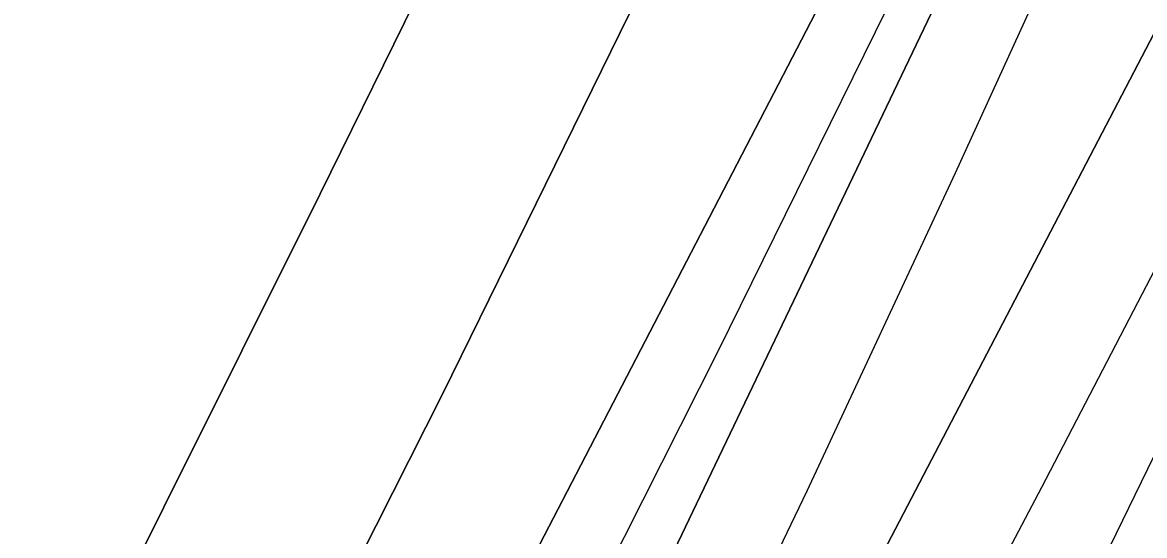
# Model space of a CAD drawing. Extents: x 3297735 to 3335592, y 670436 to 695807.
# Drawn here: x 3322478.2 to 3322754.5, y 693618.8 to 693745.3 of the extents above; entities that cross this region are included whole.
import ezdxf

# ---------------------------------------------------------------- set-up
doc = ezdxf.new("R2010")
doc.units = 0
for name, color, linetype in [('V-RIVR-EDGE', 7, 'Continuous'), ('V-TOPO-DPTH', 7, 'Continuous'), ('V-TOPO-MINR', 7, 'Continuous'), ('V-TOPO-WATR', 7, 'Continuous')]:
    doc.layers.add(name, color=color, linetype=linetype)

msp = doc.modelspace()

# ---------------------------------------------------------------- linework, layer by layer
at = {"layer": 'V-RIVR-EDGE'}
msp.add_spline([(3319721.91, 688607.25), (3319733.2, 688627.78), (3319739.82, 688637.46), (3319746.04, 688644.42), (3319750.72, 688655.27), (3319752.28, 688659.14), (3319762.01, 688671.92), (3319781.47, 688699.79), (3319792.76, 688716.44), (3319801.32, 688726.89), (3319810.26, 688738.11), (3319819.98, 688747.01), (3319825.43, 688754.75), (3319830.49, 688762.88), (3319835.55, 688770.63), (3319840.23, 688780.31), (3319844.52, 688791.16), (3319846.86, 688795.42), (3319851.13, 688797.35), (3319854.24, 688799.66), (3319861.24, 688808.95), (3319869.41, 688820.96), (3319874.87, 688831.03), (3319884.99, 688845.35), (3319893.93, 688856.57), (3319900.54, 688860.82), (3319908.31, 688869.72), (3319918.43, 688881.33), (3319923.49, 688889.46), (3319928.16, 688897.21), (3319932.06, 688904.95), (3319939.44, 688912.69), (3319951.5, 688924.3), (3319955, 688930.88), (3319970.57, 688952.17), (3319976.4, 688958.36), (3319980.68, 688966.5), (3319987.3, 688976.95), (3319991.2, 688986.25), (3319997.81, 688992.82), (3320004.81, 689000.56), (3320006.38, 689006.76), (3320010.27, 689012.96), (3320018.06, 689024.96), (3320025.07, 689035.8), (3320031.68, 689044.71), (3320039.46, 689054.38), (3320044.52, 689060.57), (3320057.73, 689071.4), (3320064.34, 689077.2), (3320070.17, 689082.23), (3320074.45, 689090.36), (3320085.73, 689104.68), (3320093.52, 689116.3), (3320109.84, 689130.22), (3320125, 689144.14), (3320145.59, 689159.99), (3320166.96, 689177), (3320184.06, 689191.31), (3320194.55, 689197.87), (3320205.42, 689204.44), (3320211.64, 689209.85), (3320219.42, 689219.53), (3320234.59, 689238.11), (3320241.98, 689244.68), (3320253.64, 689257.45), (3320273.09, 689279.5), (3320283.99, 689297.32), (3320297.61, 689318.61), (3320312.03, 689344.56), (3320320.21, 689360.83), (3320328.41, 689380.97), (3320333.48, 689394.53), (3320349.85, 689425.9), (3320363.1, 689453.41), (3320368.17, 689465.42), (3320370.9, 689469.67), (3320379.06, 689477.41), (3320388.4, 689489.8), (3320394.62, 689499.09), (3320395.41, 689505.29), (3320397.76, 689513.82), (3320403.21, 689520.78), (3320409.04, 689527.75), (3320417.6, 689536.65), (3320423.43, 689544.39), (3320428.49, 689552.52), (3320431.24, 689564.54), (3320432.02, 689568.03), (3320442.14, 689581.19), (3320451.87, 689595.12), (3320462.77, 689612.93), (3320469.38, 689621.06), (3320477.55, 689631.51), (3320493.51, 689653.19), (3320500.9, 689665.19), (3320506.36, 689674.1), (3320514.54, 689688.82), (3320523.5, 689705.47), (3320534.4, 689723.28), (3320539.06, 689727.15), (3320544.9, 689735.28), (3320551.13, 689744.18), (3320556.58, 689752.7), (3320560.87, 689764.32), (3320568.26, 689774), (3320574.5, 689785.23), (3320578.79, 689794.53), (3320583.07, 689802.27), (3320590.86, 689815.83), (3320602.92, 689833.25), (3320613.43, 689849.12), (3320622.79, 689866.94), (3320636.42, 689890.17), (3320646.93, 689907.21), (3320658.22, 689926.96), (3320664.85, 689940.13), (3320664.87, 689948.66), (3320667.22, 689956.02), (3320676.55, 689968.02), (3320685.11, 689978.08), (3320691.73, 689991.25), (3320701.47, 690006.35), (3320706.14, 690016.04), (3320709.66, 690026.11), (3320715.89, 690035.79), (3320728.33, 690049.33), (3320741.18, 690068.69), (3320754.02, 690086.5), (3320761.81, 690100.44), (3320770.77, 690116.32), (3320777.39, 690127.16), (3320786.73, 690139.93), (3320794.89, 690149.22), (3320800.73, 690155.41), (3320806.18, 690166.26), (3320810.47, 690174), (3320820.98, 690192.59), (3320823.74, 690207.71), (3320829.97, 690218.16), (3320840.87, 690235.59), (3320854.1, 690256.5), (3320864.22, 690271.59), (3320869.28, 690277.01), (3320870.45, 690281.27), (3320876.68, 690289.4), (3320887.57, 690302.95), (3320901.57, 690319.98), (3320912.08, 690333.52), (3320919.47, 690342.43), (3320924.52, 690348.23), (3320932.3, 690356.35), (3320941.26, 690371.46), (3320956.44, 690393.91), (3320969.67, 690415.21), (3320973.57, 690422.57), (3320982.13, 690434.96), (3320987.2, 690444.64), (3320994.21, 690457.03), (3321000.83, 690467.87), (3321008.23, 690481.04), (3321017.97, 690500.02), (3321024.59, 690511.64), (3321030.43, 690518.6), (3321035.5, 690530.22), (3321040.94, 690537.19), (3321055.35, 690559.26), (3321068.58, 690577.84), (3321078.31, 690594.1), (3321086.87, 690605.72), (3321095.82, 690616.94), (3321102.82, 690625.84), (3321107.51, 690637.85), (3321113.34, 690645.6), (3321117.63, 690655.67), (3321123.87, 690670), (3321130.5, 690682.39), (3321142.57, 690701.37), (3321156.19, 690722.28), (3321168.65, 690743.19), (3321171.38, 690749.38), (3321176.05, 690754.41), (3321177.22, 690758.29), (3321181.12, 690767.2), (3321185.79, 690774.17), (3321192.03, 690789.28), (3321204.89, 690814.45), (3321214.25, 690834.98), (3321218.93, 690845.83), (3321223.61, 690855.12), (3321229.85, 690869.85), (3321238.03, 690883.79), (3321242.33, 690899.29), (3321247.41, 690912.46), (3321254.43, 690927.96), (3321263, 690946.55), (3321269.64, 690962.82), (3321273.93, 690973.67), (3321278.23, 690986.07), (3321286.44, 691015.52), (3321288.78, 691021.72), (3321293.84, 691028.3), (3321297.35, 691034.5), (3321303.19, 691045.34), (3321306.32, 691054.64), (3321308.29, 691066.66), (3321310.63, 691073.63), (3321314.52, 691079.44), (3321318.04, 691090.29), (3321320.01, 691103.08), (3321324.31, 691115.87), (3321326.26, 691120.13), (3321332.09, 691125.16), (3321336.76, 691133.68), (3321337.17, 691140.65), (3321337.18, 691146.47), (3321338.37, 691158.49), (3321341.12, 691172.44), (3321349.71, 691192.98), (3321372.69, 691236.35), (3321389.06, 691268.5), (3321398.41, 691284.38), (3321404.65, 691298.32), (3321407.38, 691307.24), (3321407.39, 691310.73), (3321407.79, 691316.15), (3321414.41, 691325.06), (3321416.76, 691334.75), (3321417.94, 691344.05), (3321422.24, 691356.06), (3321434.34, 691385.89), (3321448.39, 691422.7), (3321456.19, 691442.46), (3321462.05, 691458.34), (3321462.85, 691466.87), (3321467.91, 691477.72), (3321474.92, 691488.17), (3321481.15, 691497.85), (3321481.54, 691500.57), (3321489.74, 691519.94), (3321499.87, 691542.02), (3321510.79, 691564.87), (3321521.69, 691581.91), (3321529.1, 691598.18), (3321538.84, 691619.09), (3321550.12, 691632.64), (3321559.06, 691640.76), (3321566.84, 691650.44), (3321566.47, 691655.48), (3321567.25, 691659.74), (3321572.7, 691664.77), (3321581.26, 691676.38), (3321584.38, 691684.91), (3321587.11, 691693.43), (3321593.35, 691706.6), (3321601.92, 691721.7), (3321610.87, 691733.32), (3321617.87, 691739.5), (3321620.99, 691748.8), (3321624.5, 691755), (3321632.28, 691766.23), (3321637.34, 691773.97), (3321638.14, 691784.44), (3321641.66, 691795.29), (3321645.96, 691809.63), (3321651.03, 691820.47), (3321653.37, 691824.35), (3321658.42, 691828.99), (3321665.02, 691832.07), (3321673.18, 691838.64), (3321680.2, 691853.75), (3321683.72, 691866.15), (3321687.24, 691878.94), (3321691.93, 691892.5), (3321697.77, 691904.12), (3321704.38, 691909.54), (3321711, 691920.77), (3321724.23, 691939.74), (3321729.68, 691949.8), (3321733.59, 691959.49), (3321746.04, 691978.85), (3321765.1, 692000.13), (3321767.83, 692005.55), (3321769.01, 692012.53), (3321772.52, 692019.89), (3321782.64, 692034.6), (3321793.52, 692045.43), (3321802.86, 692057.43), (3321811.04, 692071.76), (3321820.77, 692085.31), (3321837.5, 692109.31), (3321852.67, 692125.56), (3321856.95, 692134.47), (3321865.51, 692146.08), (3321874.07, 692158.09), (3321882.62, 692162.33), (3321885.73, 692165.42), (3321887.31, 692179.77), (3321889.66, 692189.46), (3321896.67, 692199.14), (3321906.39, 692208.81), (3321914.56, 692218.87), (3321921.95, 692230.87), (3321931.31, 692249.47), (3321940.25, 692259.91), (3321951.52, 692266.48), (3321951.14, 692271.52), (3321953.48, 692276.17), (3321960.48, 692283.13), (3321960.49, 692288.17), (3321960.5, 692292.05), (3321966.73, 692300.96), (3321976.84, 692312.95), (3321985.4, 692326.12), (3321999.02, 692342.37), (3322004.07, 692347.79), (3322006.8, 692355.15), (3322018.86, 692369.86), (3322032.48, 692387.27), (3322035.98, 692394.25), (3322046.88, 692410.89), (3322053.89, 692419.41), (3322062.45, 692431.8), (3322080.36, 692459.29), (3322099.43, 692486.77), (3322109.15, 692500.71), (3322113.45, 692513.5), (3322120.08, 692527.44), (3322124.37, 692536.35), (3322130.59, 692544.09), (3322144.19, 692555.69), (3322154.3, 692563.42), (3322157.8, 692568.07), (3322157.81, 692573.5), (3322158.99, 692580.09), (3322165.23, 692595.2), (3322169.9, 692601), (3322176.9, 692609.9), (3322181.58, 692618.04), (3322185.48, 692627.33), (3322187.82, 692635.08), (3322190.16, 692638.96), (3322199.11, 692652.12), (3322206.11, 692660.24), (3322215.05, 692669.14), (3322221.67, 692679.21), (3322228.68, 692689.66), (3322230.65, 692701.29), (3322234.15, 692707.1), (3322239.98, 692713.68), (3322240.78, 692721.82), (3322246.62, 692732.28), (3322257.13, 692747.76), (3322269.19, 692761.31), (3322281.64, 692779.5), (3322287.08, 692784.53), (3322289.82, 692793.44), (3322298.4, 692811.26), (3322311.23, 692827.9), (3322325.25, 692849.2), (3322340.82, 692872.04), (3322357.55, 692894.49), (3322366.5, 692909.98), (3322374.67, 692919.27), (3322378.18, 692925.85), (3322378.19, 692932.44), (3322378.2, 692936.32), (3322380.16, 692941.75), (3322387.16, 692950.65), (3322397.3, 692972.73), (3322404.3, 692982.41), (3322407.81, 692990.54), (3322418.32, 693006.42), (3322430.38, 693021.51), (3322439.35, 693040.49), (3322447.92, 693056.37), (3322451.06, 693071.49), (3322451.87, 693088.16), (3322455.41, 693108.32), (3322461.66, 693123.43), (3322462.07, 693131.96), (3322461.33, 693147.08), (3322471.06, 693161.02), (3322480.02, 693177.67), (3322484.71, 693192.01), (3322487.85, 693207.9), (3322490.57, 693210.61), (3322500.3, 693224.93), (3322521.3, 693248.15), (3322539.95, 693264), (3322547.34, 693272.91), (3322550.08, 693282.59), (3322550.88, 693291.9), (3322552.45, 693297.71), (3322564.89, 693311.64), (3322570.72, 693318.61), (3322576.95, 693326.74), (3322580.47, 693340.69), (3322590.2, 693351.91), (3322600.3, 693359.25), (3322603.79, 693359.25), (3322609.2, 693353.42), (3322618.52, 693357.27), (3322625.13, 693363.85), (3322634.47, 693378.56), (3322653.93, 693404.88), (3322678.44, 693438.95), (3322692.84, 693458.69), (3322701, 693465.26), (3322708.76, 693467.96), (3322714.21, 693474.54), (3322719.66, 693481.51), (3322729.79, 693501.26), (3322740.68, 693515.19), (3322746.53, 693526.81), (3322752.77, 693541.92), (3322764.43, 693554.69), (3322769.49, 693562.82), (3322774.19, 693578.71), (3322781.2, 693591.1), (3322787.42, 693598.84), (3322795.21, 693610.46), (3322799.12, 693622.47), (3322801.47, 693634.49), (3322804.6, 693643.4), (3322808.49, 693648.82), (3322813.15, 693654.23), (3322817.07, 693670.51), (3322820.98, 693684.08), (3322828, 693699.57), (3322828.79, 693704.61), (3322829.58, 693711.2), (3322831.15, 693715.46), (3322838.93, 693727.85), (3322846.35, 693746.06), (3322854.15, 693763.88), (3322858.81, 693768.14), (3322865.03, 693775.88), (3322871.27, 693789.05), (3322877.11, 693797.95), (3322877.51, 693803.38), (3322881.8, 693810.74), (3322885.32, 693822.75), (3322886.52, 693837.48), (3322887.31, 693846.79), (3322888.49, 693852.22), (3322893.57, 693866.16), (3322903.7, 693885.14), (3322914.59, 693899.85), (3322916.94, 693906.83), (3322916.96, 693914.97), (3322915.81, 693921.56), (3322917, 693934.75), (3322920.53, 693950.25), (3322928.35, 693973.5), (3322938.09, 693991.7), (3322943.16, 694004.1), (3322945.88, 694005.64), (3322947.06, 694014.95), (3322947.71, 694018)], degree=3, dxfattribs=at)
at = {"layer": 'V-TOPO-DPTH'}
for points in [[(3321641.43, 692020.95), (3321943.61, 692538.68), (3321957.38, 692562.55), (3321971, 692586.5), (3321984.37, 692610.6), (3321997.59, 692634.78), (3322187.05, 692985.47), (3322215.88, 693039.4), (3322244.39, 693093.5), (3322272.43, 693147.84), (3322300.15, 693202.36), (3322341.34, 693284.26), (3322348.22, 693297.95), (3322355.11, 693311.63), (3322361.99, 693325.31), (3322368.87, 693338.99), (3322493.76, 693587.19), (3322551.49, 693703.06), (3322608.59, 693819.24), (3322664.76, 693935.88), (3322703.65, 694017.76)], [(3322703.65, 694017.76), (3322664.76, 693935.88), (3322608.59, 693819.24), (3322551.49, 693703.06), (3322493.76, 693587.19), (3322368.87, 693338.99), (3322361.99, 693325.31), (3322355.11, 693311.63), (3322348.22, 693297.95), (3322341.34, 693284.26), (3322300.15, 693202.36), (3322272.43, 693147.84), (3322244.39, 693093.5), (3322215.88, 693039.4), (3322187.05, 692985.47), (3321997.59, 692634.78), (3321984.37, 692610.6), (3321971, 692586.5), (3321957.38, 692562.55), (3321943.61, 692538.68), (3321641.43, 692020.95)], [(3321660.22, 691992.11), (3322003.56, 692551.2), (3322004.69, 692553.04), (3322006.95, 692556.73), (3322008.07, 692558.58), (3322010.1, 692561.9), (3322010.53, 692562.64), (3322010.74, 692563.02), (3322013.04, 692567.09), (3322014.39, 692569.51), (3322015.72, 692571.93), (3322017.04, 692574.36), (3322018.34, 692576.8), (3322388.02, 693276.34), (3322391.51, 693282.96), (3322394.99, 693289.59), (3322398.44, 693296.23), (3322401.89, 693302.88), (3322520.3, 693532.2), (3322581.64, 693653.66), (3322641.49, 693775.83), (3322699.12, 693899.06), (3322752.92, 694017.81), (3322809.43, 694017.86)], [(3322703.65, 694017.76), (3322752.92, 694017.81), (3322699.12, 693899.06), (3322641.49, 693775.83), (3322581.64, 693653.66), (3322520.3, 693532.2), (3322401.89, 693302.88), (3322398.44, 693296.23), (3322394.99, 693289.59), (3322391.51, 693282.96), (3322388.02, 693276.34), (3322018.34, 692576.8), (3322017.04, 692574.36), (3322015.72, 692571.93), (3322014.39, 692569.51), (3322013.04, 692567.09), (3322010.74, 692563.02), (3322010.53, 692562.64), (3322010.1, 692561.9), (3322008.07, 692558.58), (3322006.95, 692556.73), (3322004.69, 692553.04), (3322003.56, 692551.2), (3321660.22, 691992.11)], [(3321798.41, 692123.03), (3321832.83, 692178.16), (3321867.33, 692233.23), (3322027.07, 692487.63), (3322041.46, 692510.91), (3322055.63, 692534.31), (3322069.48, 692557.91), (3322083.1, 692581.63), (3322382.83, 693111.91), (3322395.96, 693135.37), (3322408.96, 693158.89), (3322421.76, 693182.53), (3322434.44, 693206.23), (3322446.99, 693230), (3322459.51, 693253.79), (3322471.97, 693277.61), (3322484.4, 693301.44), (3322498.11, 693327.8), (3322517.17, 693364.93), (3322535.99, 693402.17), (3322554.43, 693439.61), (3322572.63, 693477.17), (3322831.18, 694017.89), (3322900.35, 694017.96)], [(3322809.43, 694017.86), (3322831.18, 694017.89), (3322572.63, 693477.17), (3322554.43, 693439.61), (3322535.99, 693402.17), (3322517.17, 693364.93), (3322498.11, 693327.8), (3322484.4, 693301.44), (3322471.97, 693277.61), (3322459.51, 693253.79), (3322446.99, 693230), (3322434.44, 693206.23), (3322421.76, 693182.53), (3322408.96, 693158.89), (3322395.96, 693135.37), (3322382.83, 693111.91), (3322083.1, 692581.63), (3322069.48, 692557.91), (3322055.63, 692534.31), (3322041.46, 692510.91), (3322027.07, 692487.63), (3321867.33, 692233.23), (3321832.83, 692178.16), (3321798.41, 692123.03)], [(3321966.31, 692243.7), (3322005.88, 692305.72), (3322045.35, 692367.8), (3322105.62, 692462.83), (3322114.81, 692477.49), (3322123.89, 692492.21), (3322132.82, 692507.03), (3322141.64, 692521.92), (3322345.87, 692870.83), (3322378.49, 692927.06), (3322410.81, 692983.46), (3322442.67, 693040.11), (3322474.25, 693096.93), (3322499.67, 693143.12), (3322518.23, 693177.01), (3322536.67, 693210.96), (3322554.96, 693245), (3322573.15, 693279.09), (3322608.19, 693345.15), (3322643.46, 693412.5), (3322678.26, 693480.08), (3322712.35, 693548.03), (3322745.97, 693616.22), (3322941.47, 694018)], [(3322900.35, 694017.96), (3322504.56, 693258.89), (3322498.45, 693247.23), (3322492.3, 693235.59), (3322486.1, 693223.98), (3322479.87, 693212.39), (3322136.95, 692577.8), (3322130.58, 692566.13), (3322124.14, 692554.5), (3322117.6, 692542.93), (3322110.99, 692531.4), (3322099.41, 692511.41), (3322097.63, 692508.41), (3322096.72, 692506.93), (3322095.79, 692505.45), (3322089.9, 692496.22), (3322085.98, 692490.16), (3322082.03, 692484.12), (3322078.01, 692478.13), (3322073.96, 692472.16), (3322026.33, 692402.8), (3321998.45, 692362.15), (3321970.6, 692321.49)], [(3322900.35, 694017.96), (3322504.56, 693258.89), (3322498.45, 693247.23), (3322492.3, 693235.59), (3322486.1, 693223.98), (3322479.87, 693212.39), (3322136.95, 692577.8), (3322130.58, 692566.13), (3322124.14, 692554.5), (3322117.6, 692542.93), (3322110.99, 692531.4), (3322099.41, 692511.41), (3322097.63, 692508.41), (3322096.72, 692506.93), (3322095.79, 692505.45), (3322089.9, 692496.22), (3322085.98, 692490.16), (3322082.03, 692484.12), (3322078.01, 692478.13), (3322073.96, 692472.16), (3322026.33, 692402.8), (3321998.45, 692362.15), (3321970.6, 692321.49)], [(3321668.7, 691956.09), (3321827.73, 692215.24), (3321861.87, 692270.79), (3321896.05, 692326.31), (3321930.3, 692381.8), (3321964.6, 692437.25), (3322018.61, 692524.49), (3322025.86, 692536.35), (3322033.01, 692548.27), (3322040.01, 692560.27), (3322046.91, 692572.34), (3322121.84, 692705.17), (3322165.81, 692783.87), (3322209.33, 692862.81), (3322252.2, 692942.11), (3322294.63, 693021.65), (3322402.84, 693226.57), (3322414.79, 693249.27), (3322426.71, 693271.99), (3322438.58, 693294.73), (3322450.41, 693317.5), (3322686.95, 693773.81)], [(3322686.95, 693773.81), (3322450.41, 693317.5), (3322438.58, 693294.73), (3322426.71, 693271.99), (3322414.79, 693249.27), (3322402.84, 693226.57), (3322294.63, 693021.65), (3322252.2, 692942.11), (3322209.33, 692862.81), (3322165.81, 692783.87), (3322121.84, 692705.17), (3322046.91, 692572.34), (3322040.01, 692560.27), (3322033.01, 692548.27), (3322025.86, 692536.35), (3322018.61, 692524.49), (3321964.6, 692437.25), (3321930.3, 692381.8), (3321896.05, 692326.31), (3321861.87, 692270.79), (3321827.73, 692215.24), (3321668.7, 691956.09)]]:
    msp.add_lwpolyline(points, dxfattribs=at)
at = {"layer": 'V-TOPO-MINR'}
for points in [[(3322703.65, 694017.76), (3322664.76, 693935.88), (3322608.59, 693819.24), (3322551.49, 693703.06), (3322493.76, 693587.19), (3322368.87, 693338.99), (3322361.99, 693325.31), (3322355.11, 693311.63), (3322348.22, 693297.95), (3322341.34, 693284.26), (3322300.15, 693202.36), (3322272.43, 693147.84), (3322244.39, 693093.5), (3322215.88, 693039.4), (3322187.05, 692985.47), (3321997.59, 692634.78), (3321984.37, 692610.6), (3321971, 692586.5), (3321957.38, 692562.55), (3321943.61, 692538.68), (3321641.43, 692020.95)], [(3321660.22, 691992.11), (3322003.56, 692551.2), (3322004.69, 692553.04), (3322006.95, 692556.73), (3322008.07, 692558.58), (3322010.1, 692561.9), (3322010.53, 692562.64), (3322010.74, 692563.02), (3322013.04, 692567.09), (3322014.39, 692569.51), (3322015.72, 692571.93), (3322017.04, 692574.36), (3322018.34, 692576.8), (3322388.02, 693276.34), (3322391.51, 693282.96), (3322394.99, 693289.59), (3322398.44, 693296.23), (3322401.89, 693302.88), (3322520.3, 693532.2), (3322581.64, 693653.66), (3322641.49, 693775.83), (3322699.12, 693899.06), (3322752.92, 694017.81)], [(3321794.88, 692094.38), (3322032, 692464.39), (3322051.2, 692494.8), (3322070.12, 692525.38), (3322088.61, 692556.22), (3322106.83, 692587.23), (3322249.18, 692833.41), (3322288.05, 692901.36), (3322326.48, 692969.54), (3322364.28, 693038.08), (3322401.64, 693106.87), (3322472.29, 693238.39), (3322474, 693241.59), (3322475.71, 693244.8), (3322477.41, 693248.01), (3322479.1, 693251.23), (3322555.95, 693397.88), (3322595.43, 693474.74), (3322634.06, 693552.01), (3322671.43, 693629.9), (3322707.95, 693708.21), (3322849.31, 694017.9)], [(3321798.41, 692123.03), (3321832.83, 692178.16), (3321867.33, 692233.23), (3322027.07, 692487.63), (3322041.46, 692510.91), (3322055.63, 692534.31), (3322069.48, 692557.91), (3322083.1, 692581.63), (3322382.83, 693111.91), (3322395.96, 693135.37), (3322408.96, 693158.89), (3322421.76, 693182.53), (3322434.44, 693206.23), (3322446.99, 693230), (3322459.51, 693253.79), (3322471.97, 693277.61), (3322484.4, 693301.44), (3322498.11, 693327.8), (3322517.17, 693364.93), (3322535.99, 693402.17), (3322554.43, 693439.61), (3322572.63, 693477.17), (3322831.18, 694017.89)], [(3321966.31, 692243.7), (3322005.88, 692305.72), (3322045.35, 692367.8), (3322105.62, 692462.83), (3322114.81, 692477.49), (3322123.89, 692492.21), (3322132.82, 692507.03), (3322141.64, 692521.92), (3322345.87, 692870.83), (3322378.49, 692927.06), (3322410.81, 692983.46), (3322442.67, 693040.11), (3322474.25, 693096.93), (3322499.67, 693143.12), (3322518.23, 693177.01), (3322536.67, 693210.96), (3322554.96, 693245), (3322573.15, 693279.09), (3322608.19, 693345.15), (3322643.46, 693412.5), (3322678.26, 693480.08), (3322712.35, 693548.03), (3322745.97, 693616.22), (3322941.47, 694018)], [(3321733.95, 691933.47), (3321981.05, 692300.22), (3322003.13, 692333.27), (3322025.04, 692366.42), (3322046.7, 692399.75), (3322068.19, 692433.18), (3322100.67, 692484.16), (3322105.74, 692492.22), (3322110.75, 692500.32), (3322115.65, 692508.48), (3322120.49, 692516.68), (3322186.61, 692630.28), (3322224.19, 692695.46), (3322261.4, 692760.85), (3322298.06, 692826.55), (3322334.35, 692892.46), (3322489.87, 693177.7), (3322502.21, 693200.47), (3322514.49, 693223.27), (3322526.67, 693246.13), (3322538.78, 693269.02), (3322729.13, 693630.79), (3322778.57, 693725.9), (3322827.36, 693821.34)], [(3321668.7, 691956.09), (3321827.73, 692215.24), (3321861.87, 692270.79), (3321896.05, 692326.31), (3321930.3, 692381.8), (3321964.6, 692437.25), (3322018.61, 692524.49), (3322025.86, 692536.35), (3322033.01, 692548.27), (3322040.01, 692560.27), (3322046.91, 692572.34), (3322121.84, 692705.17), (3322165.81, 692783.87), (3322209.33, 692862.81), (3322252.2, 692942.11), (3322294.63, 693021.65), (3322402.84, 693226.57), (3322414.79, 693249.27), (3322426.71, 693271.99), (3322438.58, 693294.73), (3322450.41, 693317.5), (3322686.95, 693773.81)], [(3321797.56, 692143.44), (3321846.06, 692221.95), (3321894.71, 692300.37), (3321943.47, 692378.72), (3322022.87, 692506.05), (3322033.68, 692523.62), (3322044.32, 692541.29), (3322054.74, 692559.09), (3322065, 692576.99), (3322238.91, 692884.97), (3322273.86, 692947.46), (3322308.45, 693010.14), (3322342.53, 693073.1), (3322376.26, 693136.25), (3322410.44, 693200.9), (3322426.79, 693231.89), (3322443.08, 693262.9), (3322459.31, 693293.95), (3322475.48, 693325.03), (3322547.19, 693463.14), (3322598.68, 693563.54), (3322649.51, 693664.27), (3322699.33, 693765.51)]]:
    msp.add_lwpolyline(points, dxfattribs=at)
at = {"layer": 'V-TOPO-WATR'}
msp.add_lwpolyline([(3321970.6, 692321.49), (3321998.45, 692362.15), (3322026.33, 692402.8), (3322073.96, 692472.16), (3322078.01, 692478.13), (3322082.03, 692484.12), (3322085.98, 692490.16), (3322089.9, 692496.22), (3322095.79, 692505.45), (3322096.72, 692506.93), (3322097.63, 692508.41), (3322099.41, 692511.41), (3322110.99, 692531.4), (3322117.6, 692542.93), (3322124.14, 692554.5), (3322130.58, 692566.13), (3322136.95, 692577.8), (3322479.87, 693212.39), (3322486.1, 693223.98), (3322492.3, 693235.59), (3322498.45, 693247.23), (3322504.56, 693258.89), (3322900.35, 694017.96)], dxfattribs=at)

doc.saveas('drawing.dxf')
